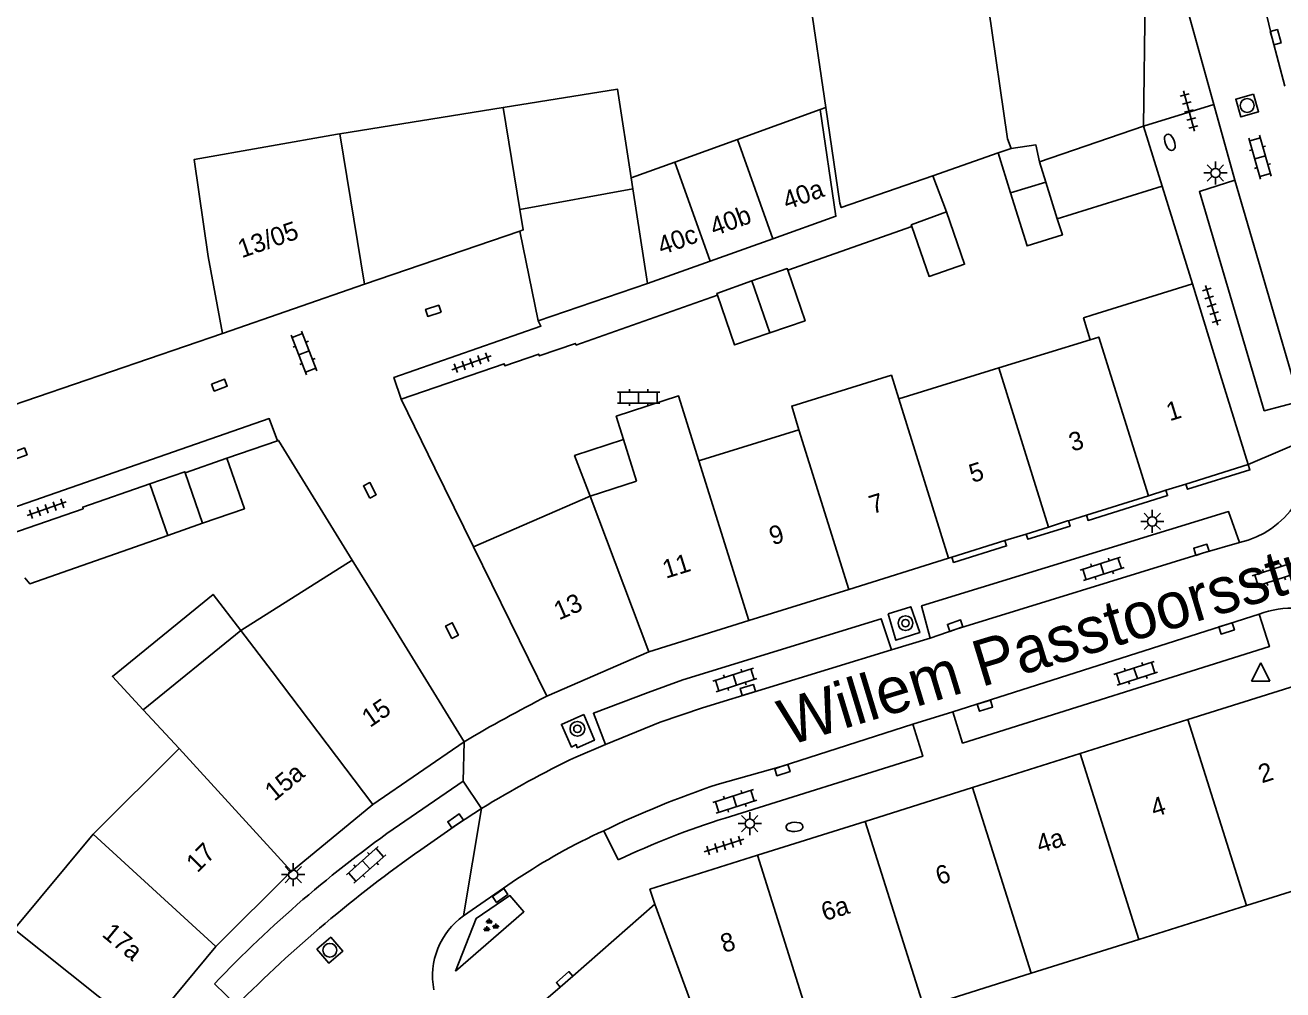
# Model space of a CAD drawing. Extents: x 132998 to 136004, y 396998 to 398512.
# Drawn here: x 134103.2 to 134171.3, y 397587.1 to 397639.3 of the extents above; entities that cross this region are included whole.
import ezdxf

# ---------------------------------------------------------------- set-up
doc = ezdxf.new("R2010")
doc.units = 0
for name, color, linetype in [('gg-afsc-erfafscheiding', 7, 'Continuous'), ('gg-afsc-muur', 7, 'Continuous'), ('gg-anno-huisnummerreeks BGT', 7, 'Continuous'), ('gg-anno-openbare ruimte label', 7, 'Continuous'), ('gg-bbg-bijgebouw', 7, 'Continuous'), ('gg-bbg-gedigitaliseerde bebouwing', 7, 'Continuous'), ('gg-bbg-gedigitaliseerde bijgebouw', 7, 'Continuous'), ('gg-bbg-hoofdgebouw', 7, 'Continuous'), ('gg-bbg-luifel en loopbrug', 7, 'Continuous'), ('gg-bbg-tussenscheiding', 7, 'Continuous'), ('gg-knt-verharding', 7, 'Continuous'), ('gg-knt-verharding nz', 7, 'Continuous'), ('gt-grn-weggrens', 7, 'Continuous'), ('gt-symb-boom', 7, 'Continuous'), ('gt-symb-brandkraan', 7, 'Continuous'), ('gt-symb-groenvak', 7, 'Continuous'), ('gt-symb-klinker verharding', 7, 'Continuous'), ('gt-symb-kolk', 7, 'Continuous'), ('gt-symb-kolk center center', 7, 'Continuous'), ('gt-symb-lichtmast', 7, 'Continuous'), ('gt-symb-rioolschacht', 7, 'Continuous'), ('gt-symb-tegel verharding', 7, 'Continuous'), ('gt-symb-waterafsluiter', 7, 'Continuous')]:
    doc.layers.add(name, color=color, linetype=linetype)

# ---------------------------------------------------------------- blocks, each defined once
blk = doc.blocks.new('gt0-BR')
at = {"layer": 'gt-symb-brandkraan'}
for centre, radius, start, end in [((-0.244, 0), 0.206, 107.56694, 252.43307), ((0.599, -2.664), 3, 106.89205, 107.56694), ((0, -0.691), 0.938, 73.10799, 106.89205), ((-0.599, -2.664), 3, 72.43309, 73.10799), ((0.244, 0), 0.206, 287.56695, 72.43309), ((0.599, 2.664), 3, 252.43307, 253.10797), ((0, 0.691), 0.938, 253.10797, 286.89206), ((-0.599, 2.664), 3, 286.89206, 287.56695)]:
    blk.add_arc(centre, radius, start, end, dxfattribs=at)
blk = doc.blocks.new('gt0-TEG1')
at = {"layer": 'gt-symb-tegel verharding'}
for p, q in [((-1.125, 0), (1.125, 0)), ((-0.9, -0.25), (-0.9, 0.25)), ((-0.45, -0.25), (-0.45, 0.25)), ((0, -0.25), (0, 0.25)), ((0.45, -0.25), (0.45, 0.25)), ((0.9, -0.25), (0.9, 0.25))]:
    blk.add_line(p, q, dxfattribs=at)
blk = doc.blocks.new('gt0-RS')
at = {"layer": 'gt-symb-rioolschacht'}
blk.add_lwpolyline([(-0.5, -0.5), (0.5, -0.5), (0.5, 0.5), (-0.5, 0.5)], close=True, dxfattribs=at)
blk.add_circle((0, 0), 0.375, dxfattribs=at)
blk = doc.blocks.new('gt0-KOLK')
at = {"layer": 'gt-symb-kolk'}
blk.add_lwpolyline([(0, 0), (0.375, 0), (0.375, 0.4), (-0.375, 0.4), (-0.375, 0), (0, 0)], dxfattribs=at)
blk = doc.blocks.new('gt0-LMAST')
at = {"layer": 'gt-symb-lichtmast'}
for p, q in [((-0.182, 0.173), (-0.447, 0.438)), ((-0.005, 0.246), (-0.005, 0.621)), ((0.172, 0.173), (0.437, 0.438)), ((-0.255, -0.004), (-0.63, -0.004)), ((-0.182, -0.181), (-0.447, -0.446)), ((-0.005, -0.254), (-0.005, -0.629)), ((0.437, -0.446), (0.172, -0.181)), ((0.245, -0.004), (0.62, -0.004))]:
    blk.add_line(p, q, dxfattribs=at)
blk.add_circle((-0.005, -0.004), 0.25, dxfattribs=at)
blk = doc.blocks.new('gt0-KL1')
at = {"layer": 'gt-symb-klinker verharding'}
for p, q in [((-1.15, 0.3), (1.15, 0.3)), ((-1, -0.3), (-1, 0.3)), ((-0.5, 0.3), (-0.5, 0.45)), ((0, -0.3), (0, 0.3)), ((0.5, 0.3), (0.5, 0.45)), ((1, -0.3), (1, 0.3)), ((-1.15, -0.3), (1.15, -0.3)), ((-0.5, -0.45), (-0.5, -0.3)), ((0.5, -0.45), (0.5, -0.3))]:
    blk.add_line(p, q, dxfattribs=at)
blk = doc.blocks.new('gt0-WAFSL')
at = {"layer": 'gt-symb-waterafsluiter'}
for p, q in [((-0.5, -0.333), (0, 0.667)), ((0, 0.667), (0.5, -0.333)), ((0.5, -0.333), (-0.5, -0.333))]:
    blk.add_line(p, q, dxfattribs=at)
blk = doc.blocks.new('gt0-KOLKCC')
at = {"layer": 'gt-symb-kolk center center'}
blk.add_lwpolyline([(-0.375, 0.2), (0.375, 0.2), (0.375, -0.2), (-0.375, -0.2)], close=True, dxfattribs=at)
blk = doc.blocks.new('gt0-BOOM')
at = {"layer": 'gt-symb-boom'}
for radius in [0.4, 0.2]:
    blk.add_circle((0, 0), radius, dxfattribs=at)
blk = doc.blocks.new('gt0-GRVAK')
at = {"layer": 'gt-symb-groenvak'}
for p, q in [((-0.11, 0.189), (-0.228, 0.24)), ((-0.182, 0.153), (0.088, 0.153)), ((-0.091, 0.211), (-0.156, 0.322)), ((-0.047, 0.214), (-0.047, 0.393)), ((-0.004, 0.211), (0.061, 0.322)), ((0.015, 0.189), (0.133, 0.24)), ((0.262, -0.052), (0.197, 0.059)), ((0.305, -0.049), (0.305, 0.13)), ((0.349, -0.052), (0.414, 0.059)), ((-0.245, -0.228), (-0.363, -0.177)), ((-0.318, -0.264), (-0.047, -0.264)), ((-0.226, -0.206), (-0.291, -0.095)), ((-0.183, -0.203), (-0.183, -0.024)), ((-0.139, -0.206), (-0.074, -0.095)), ((-0.12, -0.228), (-0.002, -0.177)), ((0.243, -0.074), (0.125, -0.023)), ((0.17, -0.11), (0.441, -0.11)), ((0.368, -0.074), (0.486, -0.023))]:
    blk.add_line(p, q, dxfattribs=at)

msp = doc.modelspace()

# ---------------------------------------------------------------- linework, layer by layer
at = {"layer": 'gg-afsc-erfafscheiding'}
for p, q in [((134153.1, 397629.198), (134152.361, 397631.164)), ((134144.503, 397626.043), (134151.222, 397628.404)), ((134133.039, 397621.993), (134140.696, 397624.697))]:
    msp.add_line(p, q, dxfattribs=at)
at = {"layer": 'gg-afsc-muur'}
for p, q in [((134146.559, 397634.849), (134146.26, 397634.741)), ((134166.401, 397625.308), (134164.766, 397630.593)), ((134113.906, 397622.623), (134101.894, 397618.51)), ((134114.145, 397615.869), (134116.891, 397616.818))]:
    msp.add_line(p, q, dxfattribs=at)
for points in [[(134123.577, 397619.068), (134129.147, 397620.979), (134129.183, 397620.875), (134131.024, 397621.504), (134131.056, 397621.409), (134133.006, 397622.087), (134133.039, 397621.993)], [(134127.501, 397611.064), (134125.404, 397615.335), (134123.577, 397619.068)], [(134120.935, 397610.346), (134116.945, 397616.828), (134116.891, 397616.818)]]:
    msp.add_lwpolyline(points, dxfattribs=at)
at = {"layer": 'gg-bbg-bijgebouw'}
for p, q in [((134143.695, 397654.18), (134146.559, 397634.849)), ((134120.25, 397633.429), (134129.093, 397634.848)), ((134146.26, 397634.741), (134141.782, 397633.122)), ((134163.761, 397633.839), (134158.135, 397631.922)), ((134163.761, 397633.839), (134164.766, 397630.593)), ((134141.782, 397633.122), (134138.389, 397631.896)), ((134138.389, 397631.896), (134136.028, 397631.043)), ((134158.477, 397630.818), (134158.135, 397631.922)), ((134164.766, 397630.593), (134159.091, 397628.836)), ((134121.592, 397625.292), (134129.993, 397628.163)), ((134130.999, 397623.312), (134129.993, 397628.163)), ((134140.302, 397626.539), (134143.7, 397627.752)), ((134136.904, 397625.326), (134140.302, 397626.539)), ((134136.904, 397625.326), (134130.999, 397623.312))]:
    msp.add_line(p, q, dxfattribs=at)
for points in [[(134146.26, 397634.741), (134147.11, 397628.97), (134143.7, 397627.752)], [(134153.1, 397629.198), (134151.189, 397628.498), (134151.222, 397628.404)], [(134144.503, 397626.043), (134144.47, 397626.137), (134142.566, 397625.464)], [(134142.566, 397625.464), (134140.663, 397624.791), (134140.696, 397624.697)], [(134109.974, 397614.481), (134106.341, 397613.222), (134106.374, 397613.128)], [(134111.881, 397615.086), (134111.864, 397615.136), (134109.974, 397614.481)]]:
    msp.add_lwpolyline(points, dxfattribs=at)
at = {"layer": 'gg-bbg-gedigitaliseerde bebouwing'}
for p, q in [((134147.329, 397629.67), (134146.559, 397634.849)), ((134136.317, 397614.632), (134135.614, 397616.876)), ((134120.935, 397610.346), (134114.894, 397606.546)), ((134114.894, 397606.546), (134109.619, 397602.25)), ((134109.619, 397602.25), (134111.56, 397600.16))]:
    msp.add_line(p, q, dxfattribs=at)
for points in [[(134150.509, 397619.081), (134150.11, 397620.359), (134144.715, 397618.691), (134145.098, 397617.408)], [(134135.614, 397616.876), (134135.22, 397618.136), (134138.591, 397619.237), (134139.687, 397615.733)]]:
    msp.add_lwpolyline(points, dxfattribs=at)
at = {"layer": 'gg-bbg-gedigitaliseerde bijgebouw'}
for p, q in [((134156.566, 397630.227), (134158.477, 397630.818)), ((134112.83, 397612.347), (134111.881, 397615.086)), ((134102.393, 397611.749), (134106.374, 397613.128)), ((134110.941, 397611.692), (134112.83, 397612.347))]:
    msp.add_line(p, q, dxfattribs=at)
for points in [[(134136.028, 397631.043), (134135.293, 397635.843), (134129.093, 397634.848)], [(134159.091, 397628.836), (134159.365, 397627.953), (134157.454, 397627.361), (134156.566, 397630.227)], [(134151.222, 397628.404), (134152.147, 397625.708), (134154.071, 397626.368), (134153.1, 397629.198)], [(134143.53, 397622.656), (134145.44, 397623.312), (134144.503, 397626.043)], [(134140.696, 397624.697), (134141.621, 397622.001), (134143.53, 397622.656)], [(134103.206, 397609.386), (134103.472, 397609.076), (134110.941, 397611.692)]]:
    msp.add_lwpolyline(points, dxfattribs=at)
at = {"layer": 'gg-bbg-hoofdgebouw'}
for p, q in [((134156.4, 397633.16), (134156.599, 397632.637)), ((134155.895, 397632.392), (134152.361, 397631.164)), ((134156.599, 397632.637), (134155.895, 397632.392)), ((134113.906, 397622.623), (134121.592, 397625.292)), ((134166.401, 397625.308), (134160.964, 397623.605)), ((134160.861, 397622.281), (134155.921, 397620.754)), ((134155.921, 397620.754), (134150.509, 397619.081)), ((134166.055, 397614.472), (134169.424, 397615.525)), ((134136.317, 397614.632), (134133.803, 397613.81)), ((134133.803, 397613.81), (134127.501, 397611.064)), ((134160.662, 397612.786), (134164.018, 397613.835)), ((134164.018, 397613.835), (134164.967, 397614.132)), ((134164.967, 397614.132), (134166.055, 397614.472)), ((134158.612, 397612.145), (134159.65, 397612.47)), ((134159.65, 397612.47), (134159.689, 397612.482)), ((134159.689, 397612.482), (134160.662, 397612.786)), ((134156.252, 397611.408), (134157.398, 397611.766)), ((134157.398, 397611.766), (134158.612, 397612.145)), ((134153.389, 397610.513), (134156.252, 397611.408)), ((134127.501, 397611.064), (134131.466, 397602.983)), ((134147.799, 397608.766), (134153.205, 397610.456)), ((134153.205, 397610.456), (134153.389, 397610.513)), ((134122.269, 397608.202), (134120.935, 397610.346)), ((134142.393, 397607.076), (134147.799, 397608.766)), ((134122.269, 397608.202), (134126.983, 397600.512)), ((134136.99, 397605.387), (134142.393, 397607.076)), ((134131.466, 397602.983), (134136.99, 397605.387)), ((134171.972, 397603.555), (134166.151, 397601.718)), ((134166.151, 397601.718), (134160.329, 397599.882)), ((134126.983, 397600.512), (134122.042, 397597.115)), ((134106.917, 397595.521), (134111.56, 397600.16)), ((134160.329, 397599.882), (134154.508, 397598.045)), ((134154.508, 397598.045), (134148.687, 397596.208)), ((134117.636, 397593.487), (134122.042, 397597.115)), ((134148.687, 397596.208), (134142.866, 397594.372)), ((134102.636, 397590.371), (134106.917, 397595.521)), ((134169.326, 397591.653), (134175.123, 397593.479)), ((134137.308, 397591.723), (134132.866, 397587.835)), ((134163.504, 397589.819), (134169.326, 397591.653)), ((134157.682, 397587.985), (134163.504, 397589.819)), ((134151.86, 397586.15), (134157.682, 397587.985)), ((134132.866, 397587.835), (134132.189, 397587.243)), ((134132.189, 397587.243), (134131.286, 397586.452))]:
    msp.add_line(p, q, dxfattribs=at)
for points in [[(134156.4, 397633.16), (134155.37, 397640.26), (134156.63, 397640.45), (134155.73, 397646.48), (134156.54, 397646.6), (134155.28, 397655.6), (134155.28, 397655.971)], [(134120.25, 397633.429), (134120.125, 397633.409), (134112.378, 397632.04), (134113.13, 397626.782), (134113.906, 397622.623)], [(134152.361, 397631.164), (134147.395, 397629.439), (134147.329, 397629.67)], [(134169.424, 397615.525), (134167.913, 397620.417), (134166.401, 397625.308)], [(134160.964, 397623.605), (134160.508, 397623.462), (134160.861, 397622.281)], [(134145.098, 397617.408), (134139.8, 397615.77), (134139.687, 397615.733)], [(134142.866, 397594.372), (134137.038, 397592.533), (134137.308, 397591.723)], [(134113.546, 397589.436), (134117.585, 397593.46), (134117.636, 397593.487)], [(134109.323, 397585.077), (134109.713, 397584.802), (134113.546, 397589.436)]]:
    msp.add_lwpolyline(points, dxfattribs=at)
at = {"layer": 'gg-bbg-luifel en loopbrug'}
for p, q in [((134156.566, 397630.227), (134155.895, 397632.392)), ((134111.881, 397615.086), (134114.145, 397615.869))]:
    msp.add_line(p, q, dxfattribs=at)
for points in [[(134158.135, 397631.922), (134157.933, 397632.832), (134156.599, 397632.637)], [(134133.803, 397613.81), (134132.968, 397616.011), (134135.614, 397616.876)], [(134112.83, 397612.347), (134115.091, 397613.131), (134114.145, 397615.869)], [(134114.894, 397606.546), (134113.399, 397608.492), (134107.947, 397604.052), (134109.619, 397602.25)]]:
    msp.add_lwpolyline(points, dxfattribs=at)
at = {"layer": 'gg-bbg-tussenscheiding'}
for p, q in [((134129.093, 397634.848), (134130.002, 397629.33)), ((134120.25, 397633.429), (134121.592, 397625.292)), ((134143.7, 397627.752), (134141.782, 397633.122)), ((134140.302, 397626.539), (134138.389, 397631.896)), ((134136.028, 397631.043), (134136.12, 397630.443)), ((134159.091, 397628.836), (134158.477, 397630.818)), ((134130.002, 397629.33), (134136.12, 397630.443)), ((134136.12, 397630.443), (134136.904, 397625.326)), ((134142.566, 397625.464), (134143.53, 397622.656)), ((134158.612, 397612.145), (134155.921, 397620.754)), ((134153.205, 397610.456), (134150.509, 397619.081)), ((134147.799, 397608.766), (134145.098, 397617.408)), ((134142.393, 397607.076), (134139.687, 397615.733)), ((134109.974, 397614.481), (134110.941, 397611.692)), ((134136.99, 397605.387), (134133.803, 397613.81)), ((134116.603, 397604.321), (134114.894, 397606.546)), ((134122.042, 397597.115), (134116.603, 397604.321)), ((134166.151, 397601.718), (134169.326, 397591.653)), ((134117.636, 397593.487), (134111.56, 397600.16)), ((134160.329, 397599.882), (134163.504, 397589.819)), ((134154.508, 397598.045), (134157.682, 397587.985)), ((134148.687, 397596.208), (134151.86, 397586.15)), ((134113.546, 397589.436), (134106.917, 397595.521)), ((134142.866, 397594.372), (134146.038, 397584.316)), ((134137.308, 397591.723), (134140.657, 397582.621)), ((134109.069, 397585.255), (134102.636, 397590.371))]:
    msp.add_line(p, q, dxfattribs=at)
for points in [[(134129.993, 397628.163), (134130.183, 397628.228), (134130.002, 397629.33)], [(134164.018, 397613.835), (134161.332, 397622.427), (134160.861, 397622.281)]]:
    msp.add_lwpolyline(points, dxfattribs=at)
at = {"layer": 'gg-knt-verharding'}
for p, q in [((134164.03, 397656.047), (134163.761, 397633.839)), ((134168.695, 397630.922), (134167.56, 397635.015)), ((134152.206, 397606.135), (134150.116, 397605.488)), ((134153.431, 397602.131), (134151.266, 397601.468)), ((134134.63, 397600.376), (134133.03, 397599.692)), ((134123.481, 397596.025), (134126.939, 397598.379)), ((134127.924, 397596.898), (134126.939, 397598.379)), ((134135.329, 397594.125), (134134.546, 397595.704)), ((134129.828, 397593.072), (134126.948, 397591.092)), ((134114.671, 397586.251), (134113.479, 397587.418))]:
    msp.add_line(p, q, dxfattribs=at)
for points in [[(134167.56, 397635.015), (134165.934, 397640.878), (134165.863, 397641.403), (134165.838, 397641.797)], [(134169.972, 397641.734), (134170.716, 397638.606), (134171.409, 397636.016)], [(134172.192, 397618.941), (134170.294, 397618.442), (134166.781, 397630.307), (134168.695, 397630.922)], [(134130.999, 397623.312), (134131.14, 397623.017), (134123.188, 397620.242), (134123.577, 397619.068)], [(134116.891, 397616.818), (134116.434, 397618.017), (134098.917, 397611.926)], [(134169.424, 397615.525), (134169.514, 397615.239), (134166.144, 397614.186), (134166.055, 397614.472)], [(134164.967, 397614.132), (134165.056, 397613.845), (134160.752, 397612.5), (134160.662, 397612.786)], [(134168.95, 397611.299), (134168.36, 397612.976), (134151.742, 397607.878), (134152.206, 397606.135)], [(134159.689, 397612.482), (134159.778, 397612.196), (134157.487, 397611.48), (134157.398, 397611.766)], [(134156.252, 397611.408), (134156.342, 397611.122), (134153.479, 397610.227), (134153.389, 397610.513)], [(134149.94, 397607.438), (134151.162, 397607.827), (134151.646, 397606.433), (134150.353, 397606.018), (134149.94, 397607.438)], [(134150.116, 397605.488), (134149.556, 397607.182), (134138.83, 397603.865), (134136.943, 397603.185), (134133.985, 397602.063), (134134.63, 397600.376)], [(134170.014, 397607.43), (134170.568, 397605.667), (134153.961, 397600.451), (134153.431, 397602.131)], [(134133.473, 397601.995), (134132.251, 397601.458), (134132.806, 397600.233), (134133.054, 397600.363), (134133.112, 397600.198), (134134.035, 397600.603), (134133.473, 397601.995)], [(134151.266, 397601.468), (134151.807, 397599.732), (134141.11, 397596.385)], [(134126.519, 397588.104), (134127.643, 397590.959), (134129.467, 397592.195), (134130.226, 397591.321), (134126.519, 397588.104)], [(134132.189, 397587.243), (134131.978, 397587.484), (134132.656, 397588.076), (134132.866, 397587.835)]]:
    msp.add_lwpolyline(points, dxfattribs=at)
for centre, radius, start, end in [((134167.83, 397616.164), 4.992, 282.96739, 9.04618), ((134171.837, 397602.438), 5.314, 18.8498, 110.05808), ((134163.7, 397539.201), 71.464, 116.81081, 120.91572), ((134156.527, 397550.688), 54.346, 115.6178, 121.75711), ((134153.888, 397555.176), 43.144, 107.22726, 115.47735), ((134161.364, 397541.887), 66.076, 124.98234, 136.44349), ((134147.485, 397566.966), 31.517, 114.23881, 124.0723), ((134129.269, 397587.844), 3.992, 125.54818, 190.90331)]:
    msp.add_arc(centre, radius, start, end, dxfattribs=at)
at = {"layer": 'gg-knt-verharding nz'}
for p, q in [((134168.695, 397630.922), (134172.192, 397618.941)), ((134153.431, 397602.131), (134170.014, 397607.43))]:
    msp.add_line(p, q, dxfattribs=at)
for points in [[(134152.206, 397606.135), (134153.625, 397606.614), (134166.951, 397610.72), (134168.95, 397611.299)], [(134150.116, 397605.488), (134139.891, 397602.347), (134137.601, 397601.58), (134134.63, 397600.376)], [(134151.266, 397601.468), (134144.15, 397599.174), (134140.676, 397598.213)], [(134127.924, 397596.898), (134126.634, 397596.054), (134124.639, 397594.67)]]:
    msp.add_lwpolyline(points, dxfattribs=at)
for centre, radius, start, end in [((134158.922, 397544.892), 56.357, 108.8903, 115.62813), ((134166.614, 397534.861), 73.069, 125.06214, 135.30692)]:
    msp.add_arc(centre, radius, start, end, dxfattribs=at)
at = {"layer": 'gt-grn-weggrens'}
for p, q in [((134167.56, 397635.015), (134163.761, 397633.839)), ((134172.76, 397616.949), (134169.424, 397615.525)), ((134126.983, 397600.512), (134126.939, 397598.379)), ((134127.924, 397596.898), (134126.948, 397591.092))]:
    msp.add_line(p, q, dxfattribs=at)

# ---------------------------------------------------------------- block references
at = {"layer": 'gt-symb-boom'}
for p in [(134150.875, 397606.94), (134133.116, 397601.22)]:
    msp.add_blockref('gt0-BOOM', p, dxfattribs=at)
at = {"layer": 'gt-symb-brandkraan'}
for p, rotation in [((134165.179, 397632.97), 110.42861714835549), ((134144.866, 397595.912), -176.67392639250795)]:
    msp.add_blockref('gt0-BR', p, dxfattribs=dict(at, rotation=rotation))
at = {"layer": 'gt-symb-groenvak'}
msp.add_blockref('gt0-GRVAK', (134128.391, 397590.558), dxfattribs=at)
at = {"layer": 'gt-symb-klinker verharding'}
for p, rotation in [((134170.065, 397632.163), 105.84308211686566), ((134118.326, 397621.572), -68.9007877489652), ((134161.515, 397609.879), 17.873421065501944), ((134170.818, 397609.565), 17.873421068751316), ((134163.332, 397604.221), 17.873421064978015), ((134141.637, 397603.869), 17.873421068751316), ((134141.637, 397597.294), 17.873421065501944), ((134121.68, 397593.856), 41.514619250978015)]:
    msp.add_blockref('gt0-KL1', p, dxfattribs=dict(at, rotation=rotation))
msp.add_blockref('gt0-KL1', (134136.431, 397619.15), dxfattribs=at)
at = {"layer": 'gt-symb-kolk'}
for p, rotation in [((134170.716, 397638.606), -75.01452482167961), ((134166.951, 397610.72), 17.094305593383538), ((134153.625, 397606.614), 18.67058341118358), ((134168.196, 397606.846), -162.59811208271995), ((134142.399, 397603.127), 16.260204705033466), ((134155.109, 397602.662), -162.54344186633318), ((134144.15, 397599.174), -162.12657893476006), ((134126.639, 397596.072), 34.32560196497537), ((134128.821, 397592.362), -144.84846035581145)]:
    msp.add_blockref('gt0-KOLK', p, dxfattribs=dict(at, rotation=rotation))
at = {"layer": 'gt-symb-kolk center center'}
for p, rotation in [((134125.318, 397623.849), -162.59811208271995), ((134113.741, 397619.827), 20.737148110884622), ((134102.908, 397616.11), 20.73714811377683), ((134121.882, 397614.127), 117.59036953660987), ((134126.332, 397606.536), 116.79556491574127)]:
    msp.add_blockref('gt0-KOLKCC', p, dxfattribs=dict(at, rotation=rotation))
at = {"layer": 'gt-symb-lichtmast'}
for p in [(134167.656, 397631.314), (134164.233, 397612.45), (134142.453, 397596.092), (134117.738, 397593.329)]:
    msp.add_blockref('gt0-LMAST', p, dxfattribs=at)
at = {"layer": 'gt-symb-rioolschacht'}
for p, rotation in [((134169.366, 397634.962), -163.50377577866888), ((134119.715, 397589.231), -49.17506471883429)]:
    msp.add_blockref('gt0-RS', p, dxfattribs=dict(at, rotation=rotation))
at = {"layer": 'gt-symb-tegel verharding'}
for p, rotation in [((134166.22, 397634.663), -74.7549296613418), ((134167.445, 397624.144), -72.83405394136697), ((134127.386, 397621.039), 19.576725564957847), ((134104.393, 397613.129), 19.214311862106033), ((134141.055, 397594.901), -162.54344186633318)]:
    msp.add_blockref('gt0-TEG1', p, dxfattribs=dict(at, rotation=rotation))
at = {"layer": 'gt-symb-waterafsluiter'}
msp.add_blockref('gt0-WAFSL', (134170.101, 397604.124), dxfattribs=at)

# ---------------------------------------------------------------- texts
at = {"layer": 'gg-anno-huisnummerreeks BGT'}
for s, rotation, p in [('40a', 19.9, (134144.455, 397629.303)), ('40b', 19.9, (134140.519, 397627.88)), ('13/05', 19.1, (134114.949, 397626.692)), ('40c', 19.9, (134137.679, 397626.854)), ('1', 17.3, (134165.175, 397617.864)), ('3', 17.3, (134159.899, 397616.215)), ('5', 17.3, (134154.494, 397614.526)), ('7', 17.3, (134149.087, 397612.836)), ('9', 17.3, (134143.68, 397611.146)), ('11', 17.3, (134137.906, 397609.341)), ('13', 23.5, (134132.117, 397607.085)), ('15', 34.5, (134121.889, 397601.258)), ('15a', 39.5, (134116.715, 397597.262)), ('2', 17.5, (134170.157, 397598.263)), ('4', 17.5, (134164.335, 397596.427)), ('4a', 17.5, (134158.143, 397594.473)), ('17', 44.9, (134112.545, 397593.38)), ('6', 17.5, (134152.693, 397592.753)), ('6a', 17.5, (134146.501, 397590.8)), ('17a', 320.4, (134107.331, 397590.026)), ('8', 17.5, (134141.047, 397589.079))]:
    msp.add_text(s, height=1, rotation=rotation, dxfattribs=at).set_placement(p)
at = {"layer": 'gg-anno-openbare ruimte label'}
msp.add_text('Willem Passtoorsstraat', height=2.5, rotation=16.9, dxfattribs=at).set_placement((134144.492, 397600.284))

doc.saveas('drawing.dxf')
